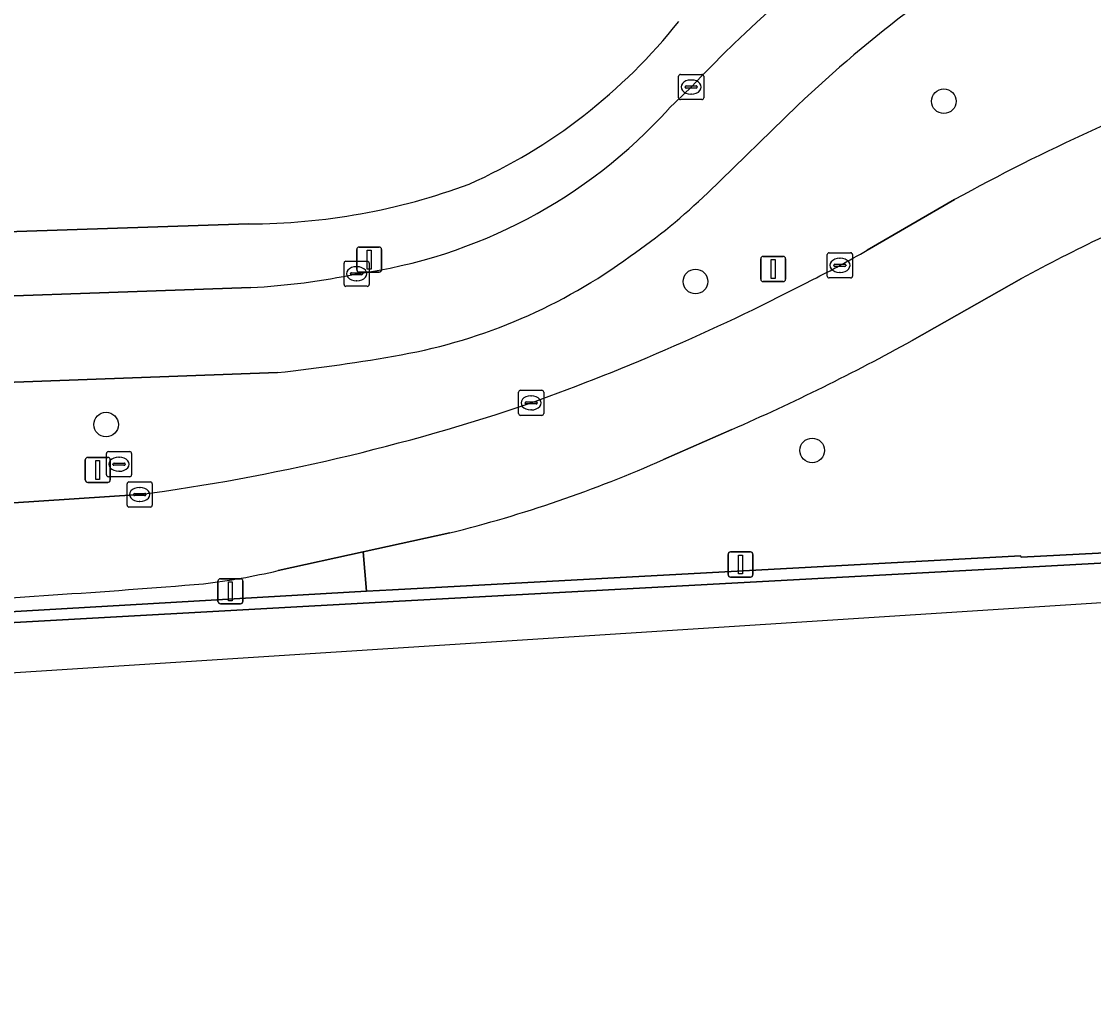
# Model space of a CAD drawing. Extents: x 160023 to 161302, y 384750 to 385707.
# Drawn here: x 161189.62 to 161232.25, y 384856.96 to 384896.14 of the extents above; entities that cross this region are included whole.
import ezdxf

# ---------------------------------------------------------------- set-up
doc = ezdxf.new("R2010")
doc.units = 0
for name, color, linetype in [('IMGEO_Berm_gesloten', 7, 'Continuous'), ('IMGEO_Berm_groen', 7, 'Continuous'), ('IMGEO_Boom', 7, 'Continuous'), ('IMGEO_Fietspad_gesloten', 7, 'Continuous'), ('IMGEO_Groenvoorziening', 7, 'Continuous'), ('IMGEO_Kolk', 7, 'Continuous'), ('IMGEO_Lichtmast', 7, 'Continuous'), ('IMGEO_Muur', 7, 'Continuous'), ('IMGEO_Rijbaan_regionaal_gesloten', 7, 'Continuous'), ('IMGEO_Rioolput', 7, 'Continuous'), ('IMGEO_Voetpad_open', 7, 'Continuous')]:
    doc.layers.add(name, color=color, linetype=linetype)

msp = doc.modelspace()

# ---------------------------------------------------------------- linework, layer by layer
at = {"layer": 'IMGEO_Berm_gesloten'}
for points in [[(161203.339, 384873.484), (161203.206, 384875.046), (161199.824, 384874.302)], [(161156.803, 384870.864), (161160.549, 384871.04), (161180.219, 384872.063), (161180.214, 384872.151), (161203.339, 384873.484)]]:
    msp.add_lwpolyline(points, dxfattribs=at)
for centre, radius, start, end in [((161193.575, 384901.153), 27.568, 276.8449, 283.1005), ((161166.725, 385238.954), 366.415, 272.84119, 274.71772)]:
    msp.add_arc(centre, radius, start, end, dxfattribs=at)
at = {"layer": 'IMGEO_Berm_groen'}
for points in [[(161220.477, 384892.805), (161216.904, 384889.328)], [(161223.238, 384887.047), (161226.719, 384889.057)], [(161229.376, 384885.922), (161225.035, 384883.455)], [(161206.653, 384875.805), (161203.206, 384875.046), (161203.339, 384873.484), (161204.372, 384873.544), (161229.335, 384874.888), (161229.362, 384874.838), (161253.983, 384876.106), (161253.19, 384883.381)], [(161199.802, 384882.179), (161182.845, 384881.553), (161180.324, 384881.484)], [(161217.869, 384879.917), (161215.141, 384878.719)], [(161188.08, 384877.005), (161189.099, 384876.982), (161194.321, 384877.329)]]:
    msp.add_lwpolyline(points, dxfattribs=at)
for centre, radius, start, end in [((161257.981, 384853.182), 54.558, 120.7921, 133.4268), ((161267.878, 384814.178), 85.445, 110.62494, 118.79651), ((161199.948, 384906.905), 24.423, 304.6262, 313.9709), ((161266.623, 384816.703), 78.604, 115.63487, 118.28473), ((161202.331, 384923.064), 41.646, 296.7691, 300.1339), ((161200.756, 384904.619), 22.091, 280.3306, 306.2684), ((161179.296, 384966.049), 90.406, 289.77505, 297.53359), ((161182.906, 384959.759), 87.161, 293.64885, 298.90413), ((161192.114, 384953.078), 71.315, 276.18842, 280.17946), ((161183.449, 384958.788), 82.182, 277.60199, 288.76287), ((161194.193, 384925.919), 51.64, 283.9629, 293.9327)]:
    msp.add_arc(centre, radius, start, end, dxfattribs=at)
at = {"layer": 'IMGEO_Boom'}
for centre in [(161226.292, 384892.971), (161216.419, 384885.8), (161192.985, 384880.11), (161221.057, 384879.083)]:
    msp.add_circle(centre, 0.489, dxfattribs=at)
at = {"layer": 'IMGEO_Fietspad_gesloten'}
for points in [[(161216.247, 384893.535), (161215.361, 384892.675)], [(161216.904, 384889.328), (161220.477, 384892.805)], [(161198.741, 384885.558), (161182.909, 384885.007), (161180.708, 384884.972)], [(161179.763, 384881.468), (161180.324, 384881.484), (161182.845, 384881.553), (161199.802, 384882.179)]]:
    msp.add_lwpolyline(points, dxfattribs=at)
for centre, radius, start, end in [((161254.969, 384856.88), 53.32, 115.6664, 136.5713), ((161257.981, 384853.182), 54.558, 120.7921, 133.4268), ((161200.166, 384906.386), 20.467, 277.8038, 317.939), ((161199.948, 384906.905), 24.423, 304.6262, 313.9709), ((161200.756, 384904.619), 22.091, 280.3306, 306.2684), ((161197.199, 384913.639), 28.123, 273.1438, 281.7901), ((161192.114, 384953.078), 71.315, 276.18842, 280.17946)]:
    msp.add_arc(centre, radius, start, end, dxfattribs=at)
at = {"layer": 'IMGEO_Groenvoorziening'}
msp.add_lwpolyline([(161174.669, 384887.346), (161181.836, 384887.569), (161187.824, 384887.731), (161198.647, 384888.09)], dxfattribs=at)
for centre, radius, start, end in [((161198.395, 384909.903), 22.151, 294.0461, 321.601), ((161198.587, 384913.517), 25.427, 270.1361, 290.331)]:
    msp.add_arc(centre, radius, start, end, dxfattribs=at)
at = {"layer": 'IMGEO_Kolk'}
for p, q in [((161215.746, 384893.109), (161215.746, 384893.961)), ((161215.821, 384894.035), (161216.673, 384894.035)), ((161216.747, 384893.961), (161216.747, 384893.109)), ((161216.005, 384893.529), (161216.005, 384893.541)), ((161216.443, 384893.492), (161216.045, 384893.492)), ((161216.048, 384893.578), (161216.446, 384893.578)), ((161216.234, 384893.815), (161216.259, 384893.815)), ((161216.489, 384893.541), (161216.489, 384893.529)), ((161216.673, 384893.035), (161215.821, 384893.035)), ((161216.257, 384893.255), (161216.232, 384893.255)), ((161202.519, 384886.609), (161203.371, 384886.609)), ((161221.66, 384886.017), (161221.66, 384886.869)), ((161221.735, 384886.943), (161222.587, 384886.943)), ((161222.148, 384886.723), (161222.173, 384886.723)), ((161222.661, 384886.869), (161222.661, 384886.017)), ((161202.444, 384885.683), (161202.444, 384886.535)), ((161202.932, 384886.389), (161202.957, 384886.389)), ((161203.445, 384886.535), (161203.445, 384885.683)), ((161221.919, 384886.437), (161221.919, 384886.449)), ((161222.357, 384886.4), (161221.959, 384886.4)), ((161221.962, 384886.486), (161222.36, 384886.486)), ((161222.403, 384886.449), (161222.403, 384886.437)), ((161202.703, 384886.103), (161202.703, 384886.115)), ((161203.141, 384886.066), (161202.743, 384886.066)), ((161202.746, 384886.152), (161203.144, 384886.152)), ((161202.955, 384885.829), (161202.93, 384885.829)), ((161203.187, 384886.115), (161203.187, 384886.103)), ((161222.587, 384885.943), (161221.735, 384885.943)), ((161222.171, 384886.163), (161222.146, 384886.163)), ((161203.371, 384885.609), (161202.519, 384885.609)), ((161209.382, 384880.548), (161209.382, 384881.4)), ((161209.457, 384881.474), (161210.309, 384881.474)), ((161209.87, 384881.254), (161209.895, 384881.254)), ((161210.383, 384881.4), (161210.383, 384880.548)), ((161209.641, 384880.968), (161209.641, 384880.98)), ((161210.079, 384880.931), (161209.681, 384880.931)), ((161209.684, 384881.017), (161210.082, 384881.017)), ((161209.893, 384880.694), (161209.868, 384880.694)), ((161210.125, 384880.98), (161210.125, 384880.968)), ((161210.309, 384880.474), (161209.457, 384880.474)), ((161193.82, 384876.903), (161193.82, 384877.755)), ((161193.895, 384877.829), (161194.747, 384877.829)), ((161194.821, 384877.755), (161194.821, 384876.903)), ((161194.079, 384877.323), (161194.079, 384877.335)), ((161194.517, 384877.286), (161194.119, 384877.286)), ((161194.122, 384877.372), (161194.52, 384877.372)), ((161194.308, 384877.609), (161194.333, 384877.609)), ((161194.563, 384877.335), (161194.563, 384877.323)), ((161194.747, 384876.829), (161193.895, 384876.829)), ((161194.331, 384877.049), (161194.306, 384877.049))]:
    msp.add_line(p, q, dxfattribs=at)
for points in [[(161215.746, 384893.109), (161215.746, 384893.961)], [(161215.821, 384894.035), (161216.673, 384894.035)], [(161216.747, 384893.961), (161216.747, 384893.109)], [(161216.673, 384893.035), (161215.821, 384893.035)], [(161202.519, 384886.609), (161203.371, 384886.609)], [(161221.66, 384886.017), (161221.66, 384886.869)], [(161221.735, 384886.943), (161222.587, 384886.943)], [(161222.661, 384886.869), (161222.661, 384886.017)], [(161202.444, 384885.683), (161202.444, 384886.535)], [(161203.445, 384886.535), (161203.445, 384885.683)], [(161222.587, 384885.943), (161221.735, 384885.943)], [(161203.371, 384885.609), (161202.519, 384885.609)], [(161209.382, 384880.548), (161209.382, 384881.4)], [(161209.457, 384881.474), (161210.309, 384881.474)], [(161210.383, 384881.4), (161210.383, 384880.548)], [(161210.309, 384880.474), (161209.457, 384880.474)], [(161193.82, 384876.903), (161193.82, 384877.755)], [(161193.895, 384877.829), (161194.747, 384877.829)], [(161194.821, 384877.755), (161194.821, 384876.903)], [(161194.747, 384876.829), (161193.895, 384876.829)]]:
    msp.add_lwpolyline(points, dxfattribs=at)
for centre, radius, start, end in [((161215.823, 384893.959), 0.0765, 91.552, 178.448), ((161215.823, 384893.959), 0.0765, 91.552, 178.448), ((161216.671, 384893.959), 0.0765, 1.552, 88.448), ((161216.671, 384893.959), 0.0765, 1.552, 88.448), ((161216.045, 384893.538), 0.0403, 85.8775, 175.7526), ((161216.042, 384893.528), 0.0366, 178.938, 274.7102), ((161216.446, 384893.535), 0.043, 264.8664, 352.4533), ((161216.45, 384893.54), 0.0386, 1.7309, 96.639), ((161215.823, 384893.111), 0.0765, 181.552, 268.448), ((161215.823, 384893.111), 0.0765, 181.552, 268.448), ((161216.671, 384893.111), 0.0765, 271.552, 358.448), ((161216.671, 384893.111), 0.0765, 271.552, 358.448), ((161202.521, 384886.533), 0.0765, 91.552, 178.448), ((161202.521, 384886.533), 0.0765, 91.552, 178.448), ((161203.369, 384886.533), 0.0765, 1.552, 88.448), ((161203.369, 384886.533), 0.0765, 1.552, 88.448), ((161221.737, 384886.867), 0.0765, 91.552, 178.448), ((161221.737, 384886.867), 0.0765, 91.552, 178.448), ((161222.585, 384886.867), 0.0765, 1.552, 88.448), ((161222.585, 384886.867), 0.0765, 1.552, 88.448), ((161221.959, 384886.446), 0.0403, 85.8775, 175.7526), ((161221.956, 384886.436), 0.0366, 178.938, 274.7102), ((161222.36, 384886.443), 0.043, 264.8664, 352.4533), ((161222.364, 384886.448), 0.0386, 1.7309, 96.639), ((161202.743, 384886.112), 0.0403, 85.8775, 175.7526), ((161202.74, 384886.102), 0.0366, 178.938, 274.7102), ((161203.144, 384886.109), 0.043, 264.8664, 352.4533), ((161203.148, 384886.114), 0.0386, 1.7309, 96.639), ((161221.737, 384886.019), 0.0765, 181.552, 268.448), ((161221.737, 384886.019), 0.0765, 181.552, 268.448), ((161222.585, 384886.019), 0.0765, 271.552, 358.448), ((161222.585, 384886.019), 0.0765, 271.552, 358.448), ((161202.521, 384885.685), 0.0765, 181.552, 268.448), ((161202.521, 384885.685), 0.0765, 181.552, 268.448), ((161203.369, 384885.685), 0.0765, 271.552, 358.448), ((161203.369, 384885.685), 0.0765, 271.552, 358.448), ((161209.459, 384881.398), 0.0765, 91.552, 178.448), ((161209.459, 384881.398), 0.0765, 91.552, 178.448), ((161210.307, 384881.398), 0.0765, 1.552, 88.448), ((161210.307, 384881.398), 0.0765, 1.552, 88.448), ((161209.681, 384880.977), 0.0403, 85.8775, 175.7526), ((161209.678, 384880.967), 0.0366, 178.938, 274.7102), ((161210.082, 384880.974), 0.043, 264.8664, 352.4533), ((161210.086, 384880.979), 0.0386, 1.7309, 96.639), ((161209.459, 384880.55), 0.0765, 181.552, 268.448), ((161209.459, 384880.55), 0.0765, 181.552, 268.448), ((161210.307, 384880.55), 0.0765, 271.552, 358.448), ((161210.307, 384880.55), 0.0765, 271.552, 358.448), ((161193.897, 384877.753), 0.0765, 91.552, 178.448), ((161193.897, 384877.753), 0.0765, 91.552, 178.448), ((161194.745, 384877.753), 0.0765, 1.552, 88.448), ((161194.745, 384877.753), 0.0765, 1.552, 88.448), ((161194.119, 384877.332), 0.0403, 85.8775, 175.7526), ((161194.116, 384877.322), 0.0366, 178.938, 274.7102), ((161194.52, 384877.329), 0.043, 264.8664, 352.4533), ((161194.524, 384877.334), 0.0386, 1.7309, 96.639), ((161193.897, 384876.905), 0.0765, 181.552, 268.448), ((161193.897, 384876.905), 0.0765, 181.552, 268.448), ((161194.745, 384876.905), 0.0765, 271.552, 358.448), ((161194.745, 384876.905), 0.0765, 271.552, 358.448)]:
    msp.add_arc(centre, radius, start, end, dxfattribs=at)
for centre, major_axis, ratio, start_param, end_param in [((161216.233, 384893.535), (-0.387, 0.002), 0.722429, 4.712389, 7.853982), ((161216.258, 384893.535), (-0.39, 0.002), 0.717154, 1.570796, 4.712389), ((161222.147, 384886.443), (-0.387, 0.002), 0.722429, 4.712389, 7.853982), ((161222.172, 384886.443), (-0.39, 0.002), 0.717154, 1.570796, 4.712389), ((161202.931, 384886.109), (-0.387, 0.002), 0.722429, 4.712389, 7.853982), ((161202.956, 384886.109), (-0.39, 0.002), 0.717154, 1.570796, 4.712389), ((161209.869, 384880.974), (-0.387, 0.002), 0.722429, 4.712389, 7.853982), ((161209.894, 384880.974), (-0.39, 0.002), 0.717154, 1.570796, 4.712389), ((161194.307, 384877.329), (-0.387, 0.002), 0.722429, 4.712389, 7.853982), ((161194.332, 384877.329), (-0.39, 0.002), 0.717154, 1.570796, 4.712389)]:
    msp.add_ellipse(centre, major_axis=major_axis, ratio=ratio, start_param=start_param, end_param=end_param, dxfattribs=at)
at = {"layer": 'IMGEO_Lichtmast'}
for p, q in [((161202.949, 384886.273), (161202.949, 384887.073)), ((161202.949, 384887.073), (161202.949, 384886.273)), ((161203.049, 384887.173), (161203.839, 384887.173)), ((161203.839, 384887.173), (161203.049, 384887.173)), ((161203.939, 384887.073), (161203.939, 384886.273)), ((161203.939, 384886.273), (161203.939, 384887.073)), ((161219.012, 384885.897), (161219.012, 384886.697)), ((161219.012, 384886.697), (161219.012, 384885.897)), ((161219.112, 384886.797), (161219.902, 384886.797)), ((161219.902, 384886.797), (161219.112, 384886.797)), ((161220.002, 384886.697), (161220.002, 384885.897)), ((161220.002, 384885.897), (161220.002, 384886.697)), ((161203.839, 384886.173), (161203.049, 384886.173)), ((161203.049, 384886.173), (161203.839, 384886.173)), ((161219.902, 384885.797), (161219.112, 384885.797)), ((161219.112, 384885.797), (161219.902, 384885.797)), ((161192.158, 384877.908), (161192.158, 384878.708)), ((161192.158, 384878.708), (161192.158, 384877.908)), ((161192.258, 384878.808), (161193.048, 384878.808)), ((161193.048, 384878.808), (161192.258, 384878.808)), ((161193.148, 384878.708), (161193.148, 384877.908)), ((161193.148, 384877.908), (161193.148, 384878.708)), ((161193.048, 384877.808), (161192.258, 384877.808)), ((161192.258, 384877.808), (161193.048, 384877.808)), ((161217.712, 384874.146), (161217.712, 384874.946)), ((161217.712, 384874.946), (161217.712, 384874.146)), ((161217.812, 384875.046), (161218.602, 384875.046)), ((161218.602, 384875.046), (161217.812, 384875.046)), ((161218.702, 384874.946), (161218.702, 384874.146)), ((161218.702, 384874.146), (161218.702, 384874.946)), ((161197.433, 384873.081), (161197.433, 384873.881)), ((161197.433, 384873.881), (161197.433, 384873.081)), ((161197.533, 384873.981), (161198.323, 384873.981)), ((161198.323, 384873.981), (161197.533, 384873.981)), ((161198.423, 384873.881), (161198.423, 384873.081)), ((161198.423, 384873.081), (161198.423, 384873.881)), ((161218.602, 384874.046), (161217.812, 384874.046)), ((161217.812, 384874.046), (161218.602, 384874.046)), ((161198.323, 384872.981), (161197.533, 384872.981)), ((161197.533, 384872.981), (161198.323, 384872.981))]:
    msp.add_line(p, q, dxfattribs=at)
for points in [[(161203.369, 384887.048), (161203.519, 384887.048), (161203.519, 384886.298), (161203.369, 384886.298), (161203.369, 384887.048)], [(161219.432, 384886.672), (161219.582, 384886.672), (161219.582, 384885.922), (161219.432, 384885.922), (161219.432, 384886.672)], [(161192.578, 384878.683), (161192.728, 384878.683), (161192.728, 384877.933), (161192.578, 384877.933), (161192.578, 384878.683)], [(161218.132, 384874.921), (161218.282, 384874.921), (161218.282, 384874.171), (161218.132, 384874.171), (161218.132, 384874.921)], [(161197.853, 384873.856), (161198.003, 384873.856), (161198.003, 384873.106), (161197.853, 384873.106), (161197.853, 384873.856)]]:
    msp.add_lwpolyline(points, dxfattribs=at)
for centre, start, end in [((161203.049, 384887.073), 90, 180), ((161203.049, 384887.073), 90, 180), ((161203.839, 384887.073), 0, 90), ((161203.839, 384887.073), 360, 90), ((161219.112, 384886.697), 90, 180), ((161219.112, 384886.697), 90, 180), ((161219.902, 384886.697), 0, 90), ((161219.902, 384886.697), 360, 90), ((161203.049, 384886.273), 180, 270), ((161203.049, 384886.273), 180, 270), ((161203.839, 384886.273), 270, 0), ((161203.839, 384886.273), 270, 0), ((161219.112, 384885.897), 180, 270), ((161219.112, 384885.897), 180, 270), ((161219.902, 384885.897), 270, 0), ((161219.902, 384885.897), 270, 0), ((161192.258, 384878.708), 90, 180), ((161192.258, 384878.708), 90, 180), ((161193.048, 384878.708), 0, 90), ((161193.048, 384878.708), 360, 90), ((161192.258, 384877.908), 180, 270), ((161192.258, 384877.908), 180, 270), ((161193.048, 384877.908), 270, 0), ((161193.048, 384877.908), 270, 0), ((161217.812, 384874.946), 90, 180), ((161217.812, 384874.946), 90, 180), ((161218.602, 384874.946), 0, 90), ((161218.602, 384874.946), 360, 90), ((161197.533, 384873.881), 90, 180), ((161197.533, 384873.881), 90, 180), ((161198.323, 384873.881), 0, 90), ((161198.323, 384873.881), 360, 90), ((161217.812, 384874.146), 180, 270), ((161217.812, 384874.146), 180, 270), ((161218.602, 384874.146), 270, 0), ((161218.602, 384874.146), 270, 0), ((161197.533, 384873.081), 180, 270), ((161197.533, 384873.081), 180, 270), ((161198.323, 384873.081), 270, 0), ((161198.323, 384873.081), 270, 0)]:
    msp.add_arc(centre, 0.1, start, end, dxfattribs=at)
at = {"layer": 'IMGEO_Muur'}
for points in [[(161254.018, 384875.783), (161253.983, 384876.106), (161229.362, 384874.838), (161229.335, 384874.888), (161204.372, 384873.544), (161203.339, 384873.484), (161180.214, 384872.151), (161180.219, 384872.063), (161160.549, 384871.04), (161156.803, 384870.864)], [(161156.825, 384870.511), (161160.552, 384870.706), (161180.234, 384871.73), (161204.396, 384873.069), (161229.371, 384874.422), (161254.018, 384875.783)]]:
    msp.add_lwpolyline(points, dxfattribs=at)
at = {"layer": 'IMGEO_Rijbaan_regionaal_gesloten'}
for points in [[(161226.719, 384889.057), (161223.238, 384887.047)], [(161225.035, 384883.455), (161229.376, 384885.922)], [(161215.141, 384878.719), (161217.869, 384879.917)], [(160874.71, 384856.965), (160909.879, 384864.4), (160971.848, 384874.449), (160983.645, 384876.362), (161020.709, 384877.941), (161022.134, 384878.002), (161117.456, 384869.429), (161167.157, 384868.815), (161254.166, 384874.428), (161254.018, 384875.783), (161229.371, 384874.422), (161204.396, 384873.069), (161180.234, 384871.73), (161160.552, 384870.706), (161156.825, 384870.511)], [(161194.321, 384877.329), (161189.099, 384876.982), (161175.34, 384875.952)], [(161199.824, 384874.302), (161203.206, 384875.046), (161206.653, 384875.805)]]:
    msp.add_lwpolyline(points, dxfattribs=at)
for centre, radius, start, end in [((161267.878, 384814.178), 85.445, 110.62494, 118.79651), ((161266.623, 384816.703), 78.604, 115.63487, 118.28473), ((161202.331, 384923.064), 41.646, 296.7691, 300.1339), ((161179.296, 384966.049), 90.406, 289.77505, 297.53359), ((161182.906, 384959.759), 87.161, 293.64885, 298.90413), ((161183.449, 384958.788), 82.182, 277.60199, 288.76287), ((161194.193, 384925.919), 51.64, 283.9629, 293.9327), ((161193.575, 384901.153), 27.568, 276.8449, 283.1005), ((161166.725, 385238.954), 366.415, 272.84119, 274.71772)]:
    msp.add_arc(centre, radius, start, end, dxfattribs=at)
at = {"layer": 'IMGEO_Rioolput'}
for p, q in [((161192.999, 384878.109), (161192.999, 384878.961)), ((161193.074, 384879.035), (161193.926, 384879.035)), ((161194, 384878.961), (161194, 384878.109)), ((161193.258, 384878.529), (161193.258, 384878.541)), ((161193.301, 384878.578), (161193.699, 384878.578)), ((161193.487, 384878.815), (161193.512, 384878.815)), ((161193.742, 384878.541), (161193.742, 384878.529)), ((161193.696, 384878.492), (161193.298, 384878.492)), ((161193.51, 384878.255), (161193.485, 384878.255)), ((161193.926, 384878.035), (161193.074, 384878.035))]:
    msp.add_line(p, q, dxfattribs=at)
for points in [[(161192.999, 384878.109), (161192.999, 384878.961)], [(161193.074, 384879.035), (161193.926, 384879.035)], [(161194, 384878.961), (161194, 384878.109)], [(161193.926, 384878.035), (161193.074, 384878.035)]]:
    msp.add_lwpolyline(points, dxfattribs=at)
for centre, radius, start, end in [((161193.076, 384878.959), 0.0765, 91.552, 178.448), ((161193.076, 384878.959), 0.0765, 91.552, 178.448), ((161193.924, 384878.959), 0.0765, 1.552, 88.448), ((161193.924, 384878.959), 0.0765, 1.552, 88.448), ((161193.298, 384878.538), 0.0403, 85.8775, 175.7526), ((161193.295, 384878.528), 0.0366, 178.938, 274.7102), ((161193.699, 384878.535), 0.043, 264.8664, 352.4533), ((161193.703, 384878.54), 0.0386, 1.7309, 96.639), ((161193.076, 384878.111), 0.0765, 181.552, 268.448), ((161193.076, 384878.111), 0.0765, 181.552, 268.448), ((161193.924, 384878.111), 0.0765, 271.552, 358.448), ((161193.924, 384878.111), 0.0765, 271.552, 358.448)]:
    msp.add_arc(centre, radius, start, end, dxfattribs=at)
for centre, major_axis, ratio, start_param, end_param in [((161193.486, 384878.535), (-0.387, 0.002), 0.722429, 4.712389, 7.853982), ((161193.511, 384878.535), (-0.39, 0.002), 0.717154, 1.570796, 4.712389)]:
    msp.add_ellipse(centre, major_axis=major_axis, ratio=ratio, start_param=start_param, end_param=end_param, dxfattribs=at)
at = {"layer": 'IMGEO_Voetpad_open'}
for points in [[(161215.361, 384892.675), (161216.247, 384893.535)], [(161198.647, 384888.09), (161187.824, 384887.731), (161181.836, 384887.569), (161174.669, 384887.346)], [(161180.708, 384884.972), (161182.909, 384885.007), (161198.741, 384885.558)]]:
    msp.add_lwpolyline(points, dxfattribs=at)
for centre, radius, start, end in [((161254.969, 384856.88), 53.32, 115.6664, 136.5713), ((161198.395, 384909.903), 22.151, 294.0461, 321.601), ((161200.166, 384906.386), 20.467, 277.8038, 317.939), ((161198.587, 384913.517), 25.427, 270.1361, 290.331), ((161197.199, 384913.639), 28.123, 273.1438, 281.7901)]:
    msp.add_arc(centre, radius, start, end, dxfattribs=at)

doc.saveas('drawing.dxf')
